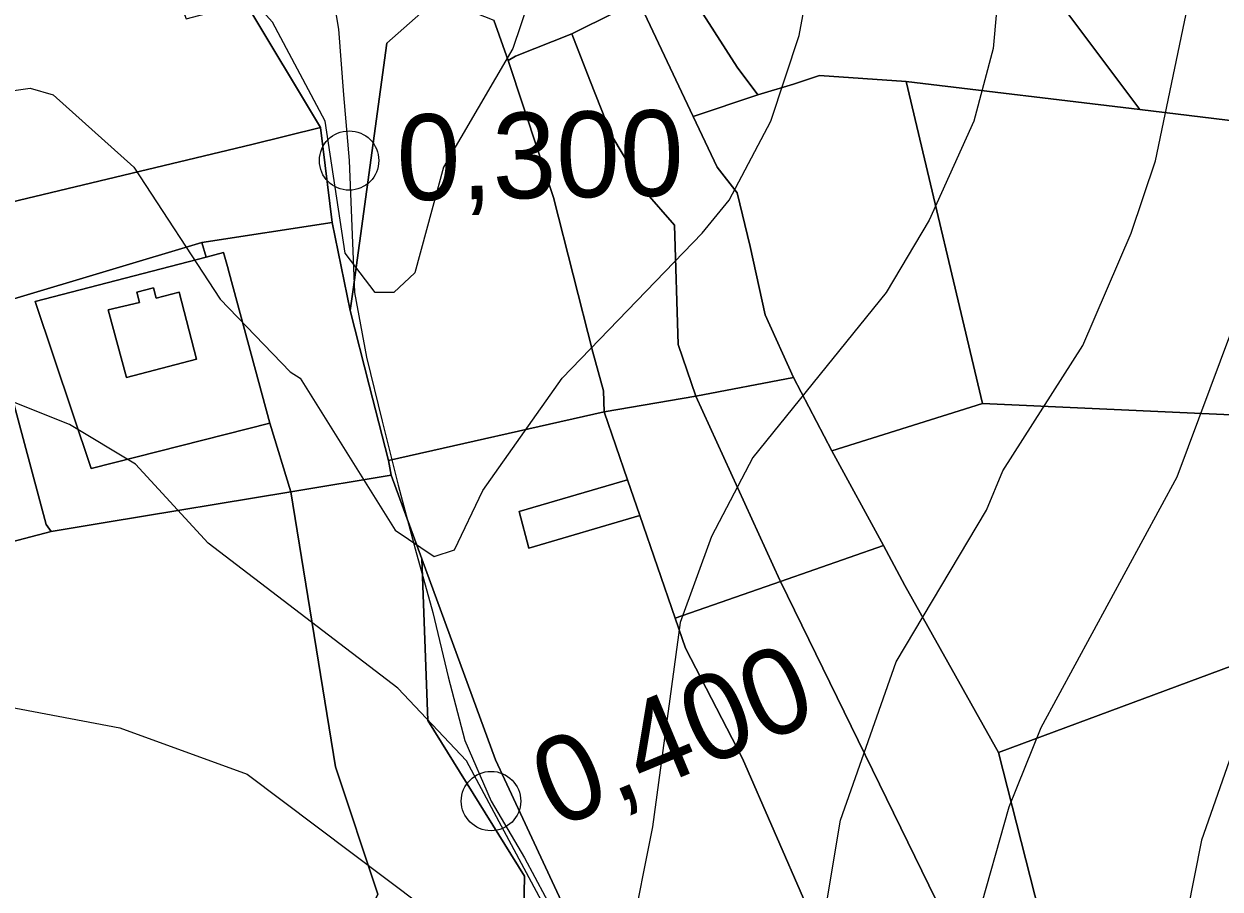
# Model space of a CAD drawing. Extents: x -510989 to -501240, y -1184665 to -1176098.
# Drawn here: x -504613.7 to -504432.5, y -1182442.4 to -1182311.3 of the extents above; entities that cross this region are included whole.
import ezdxf

# ---------------------------------------------------------------- set-up
doc = ezdxf.new("R2010")
doc.units = 0
for name, color, linetype in [('lesni_pozemek', 7, 'Continuous'), ('NAVRH_rozvodnice', 7, 'Continuous'), ('orna_puda', 7, 'Continuous'), ('ostatni_plocha_x_neplodna_puda', 7, 'Continuous'), ('ostatni_plocha_x_ostatni_komunikace', 7, 'Continuous'), ('ostatni_plocha_x_zelen', 7, 'Continuous'), ('STAV_zaplavove_uzemi', 7, 'Continuous'), ('trasovani_toku', 7, 'Continuous'), ('trvaly_travni_porost', 7, 'Continuous'), ('vrstevnice_01', 7, 'Continuous'), ('vrstevnice_02', 7, 'Continuous'), ('zahrada', 7, 'Continuous'), ('zastavena_plocha_a_nadvori', 7, 'Continuous')]:
    doc.layers.add(name, color=color, linetype=linetype)

msp = doc.modelspace()

# ---------------------------------------------------------------- linework, layer by layer
at = {"layer": 'lesni_pozemek'}
msp.add_lwpolyline([(-504573.32, -1182382.22), (-504558.1, -1182379.69), (-504553.45, -1182392.38), (-504552.55, -1182416.88), (-504537.89, -1182440.46), (-504538.14, -1182453.37), (-504531.29, -1182462.26), (-504520.59, -1182479.51), (-504513.75, -1182502.9), (-504537.39, -1182486.53), (-504539.6, -1182481.14), (-504550.43, -1182464.05), (-504559.82, -1182451.48), (-504563.3, -1182449.67), (-504560.11, -1182443.21), (-504566.52, -1182423.89)], close=True, dxfattribs=at)
at = {"layer": 'NAVRH_rozvodnice'}
msp.add_arc((-504594.88, -1182370.98), 87.31, 211.0417, 260.1547, dxfattribs=at)
at = {"layer": 'orna_puda'}
for points in [[(-504416.94, -1182260.38), (-504404.07, -1182273.05), (-504371.13, -1182304.08), (-504405.21, -1182329.03), (-504444.65, -1182324.26), (-504456.03, -1182309.1), (-504443.24, -1182300.77), (-504455.08, -1182284.85)], [(-504480.07, -1182319.98), (-504444.65, -1182324.26), (-504405.21, -1182329.03), (-504420.91, -1182371), (-504468.5, -1182368.82)], [(-504420.91, -1182371), (-504413.7, -1182402.29), (-504466.11, -1182421.72), (-504480.27, -1182396.41), (-504483.5, -1182390.37), (-504491.33, -1182376), (-504468.5, -1182368.82)], [(-504483.5, -1182390.37), (-504480.27, -1182396.41), (-504466.11, -1182421.72), (-504457.14, -1182456.86), (-504437.28, -1182494.12), (-504439.58, -1182494.52), (-504447.11, -1182495.85), (-504444.41, -1182505.45), (-504451.18, -1182508.46), (-504473.39, -1182448.47), (-504499.12, -1182395.82)], [(-504499.12, -1182395.82), (-504473.39, -1182448.47), (-504451.18, -1182508.46), (-504450.34, -1182510.72), (-504446.06, -1182521.14), (-504441.56, -1182532.11), (-504445.47, -1182534.75), (-504454.38, -1182543.14), (-504458.53, -1182537.45), (-504464.19, -1182523.03), (-504471.2, -1182505.18), (-504479.91, -1182484.47), (-504483.21, -1182470.86), (-504495.28, -1182444.66), (-504504.85, -1182422.65), (-504513.49, -1182405.93), (-504515.06, -1182401.38)]]:
    msp.add_lwpolyline(points, close=True, dxfattribs=at)
at = {"layer": 'ostatni_plocha_x_neplodna_puda'}
for points in [[(-504586.76, -1182344.43), (-504567.02, -1182341.39), (-504564.31, -1182354.72), (-504561.42, -1182366.04), (-504558.49, -1182377.46), (-504558.1, -1182379.69), (-504573.32, -1182382.22), (-504576.47, -1182371.82), (-504582.66, -1182349.01), (-504582.92, -1182348.04), (-504583.49, -1182345.94), (-504586.15, -1182346.63)], [(-504553.45, -1182392.38), (-504542.28, -1182422.83), (-504524.05, -1182462.01), (-504509.12, -1182482.06), (-504511.71, -1182486.59), (-504512.02, -1182489.16), (-504513.75, -1182502.9), (-504520.59, -1182479.51), (-504531.29, -1182462.26), (-504538.14, -1182453.37), (-504537.89, -1182440.46), (-504552.55, -1182416.88)]]:
    msp.add_lwpolyline(points, close=True, dxfattribs=at)
at = {"layer": 'ostatni_plocha_x_ostatni_komunikace'}
for points in [[(-504551.02, -1182307.3), (-504558.76, -1182314.19), (-504563.88, -1182351.52), (-504564.31, -1182354.72), (-504567.02, -1182341.39), (-504568.81, -1182326.98), (-504580.13, -1182308.14)], [(-504510.84, -1182309.79), (-504505.69, -1182317.83), (-504502.55, -1182322.02), (-504512.33, -1182325.3), (-504520.62, -1182307.77), (-504529.71, -1182312.28), (-504530.73, -1182312.79), (-504539.24, -1182316.13), (-504540.38, -1182316.8), (-504542.54, -1182310.7)]]:
    msp.add_lwpolyline(points, dxfattribs=at)
at = {"layer": 'ostatni_plocha_x_zelen'}
msp.add_lwpolyline([(-504641.21, -1182396.51), (-504609.62, -1182388.24), (-504601.44, -1182386.88), (-504573.32, -1182382.22), (-504566.52, -1182423.89), (-504560.11, -1182443.21), (-504563.3, -1182449.67), (-504559.82, -1182451.48), (-504550.43, -1182464.05), (-504539.6, -1182481.14), (-504537.39, -1182486.53), (-504513.75, -1182502.9), (-504513.11, -1182507.41), (-504530.31, -1182495.45), (-504538.05, -1182492.62), (-504552.76, -1182497.25), (-504561.65, -1182461.8), (-504572.85, -1182447.14), (-504617.69, -1182458.63)], dxfattribs=at)
at = {"layer": 'STAV_zaplavove_uzemi'}
msp.add_spline([(-502250.32, -1184002.61), (-502355.07, -1183875.41), (-502442.37, -1183790.61), (-502477.29, -1183700.82), (-502532.16, -1183578.61), (-502567.08, -1183448.91), (-502626.05, -1183402.34), (-502705.41, -1183380.59), (-502814.2, -1183349.87), (-502882.03, -1183297.39), (-502931.95, -1183237.24), (-503042.02, -1183107.97), (-503139.64, -1183018.94), (-503222.14, -1182957.59), (-503308.56, -1182839.96), (-503316.24, -1182784.92), (-503330.32, -1182756.77), (-503348.24, -1182719.65), (-503334.16, -1182651.82), (-503323.92, -1182595.5), (-503313.68, -1182526.39), (-503294.1, -1182480.5), (-503251.86, -1182396.03), (-503229.34, -1182314.37), (-503216.1, -1182227.15), (-503242.43, -1182174.5), (-503271.86, -1182129.59), (-503287.34, -1182081.58), (-503343.88, -1182028.1), (-503361.79, -1182008.91), (-503396.35, -1181952.59), (-503442.43, -1181933.39), (-503497.46, -1181888.6), (-503525.62, -1181860.44), (-503528.18, -1181837.4), (-503548.66, -1181767.01), (-503558.9, -1181729.89), (-503576.82, -1181682.53), (-503578.1, -1181621.1), (-503567.86, -1181572.46), (-503552.5, -1181536.63), (-503538.04, -1181458.36), (-503518.33, -1181411.9), (-503509.88, -1181341.51), (-503497.21, -1181207.63), (-503499.77, -1181097.56), (-503498.02, -1181031.35), (-503510.82, -1180970.85), (-503549.22, -1180952.23), (-503571.32, -1180940.6), (-503605.07, -1180937.11), (-503651.61, -1180939.44), (-503671.39, -1180917.33), (-503679.53, -1180892.89), (-503713.27, -1180871.95), (-503727.24, -1180859.15), (-503734.22, -1180833.55), (-503728.4, -1180799.81), (-503741.2, -1180770.72), (-503722.82, -1180725.17), (-503721.54, -1180703.41), (-503731.78, -1180697.01), (-503767.61, -1180699.57), (-503790.65, -1180697.01), (-503817.53, -1180697.01), (-503861.04, -1180686.77), (-503889.2, -1180675.25), (-503900.72, -1180668.85), (-503953.2, -1180679.09), (-503997.99, -1180697.01), (-504063.27, -1180722.61), (-504109.34, -1180749.49), (-504142.62, -1180776.36), (-504177.18, -1180796.84), (-504211.73, -1180817.32), (-504414.98, -1180961.5), (-504472.7, -1180998.11), (-504544.51, -1181068.5), (-504600.82, -1181143.12), (-504621.94, -1181196.62), (-504641.65, -1181267.01), (-504660.25, -1181350.62), (-504634.7, -1181398.32), (-504617.66, -1181447.72), (-504600.62, -1181492.01), (-504587, -1181548.23), (-504592.11, -1181628.29), (-504569.96, -1181682.81), (-504568.26, -1181664.07), (-504554.63, -1181621.48), (-504547.82, -1181597.63)], degree=3, dxfattribs=at)
at = {"layer": 'trasovani_toku'}
for p, q in [((-504567.74, -1182302.19), (-504566.07, -1182312.05)), ((-504566.07, -1182312.05), (-504565.33, -1182322.02)), ((-504565.33, -1182322.02), (-504564.47, -1182331.98)), ((-504564.47, -1182331.98), (-504564.05, -1182341.97)), ((-504564.05, -1182341.97), (-504563.66, -1182351.97)), ((-504563.66, -1182351.97), (-504561.82, -1182361.8)), ((-504561.82, -1182361.8), (-504559.44, -1182371.51)), ((-504559.44, -1182371.51), (-504557.05, -1182381.22)), ((-504557.05, -1182381.22), (-504554.45, -1182390.87)), ((-504554.45, -1182390.87), (-504551.79, -1182400.52)), ((-504551.79, -1182400.52), (-504549.45, -1182410.24)), ((-504549.45, -1182410.24), (-504546.95, -1182419.92)), ((-504546.95, -1182419.92), (-504542.97, -1182429.09)), ((-504542.97, -1182429.09), (-504537.88, -1182437.7)), ((-504537.88, -1182437.7), (-504533.19, -1182446.53))]:
    msp.add_line(p, q, dxfattribs=at)
for centre in [(-504564.47, -1182331.98), (-504542.97, -1182429.09)]:
    msp.add_circle(centre, 4.5, dxfattribs=at)
at = {"layer": 'trvaly_travni_porost'}
for points in [[(-504586.76, -1182344.43), (-504586.15, -1182346.63), (-504612.05, -1182353.33), (-504603.55, -1182378.69), (-504576.47, -1182371.82), (-504573.32, -1182382.22), (-504601.44, -1182386.88), (-504609.62, -1182388.24), (-504610.36, -1182387.14), (-504619.11, -1182354.65), (-504615.29, -1182352.95)], [(-504650.6, -1182363.05), (-504619.11, -1182354.65), (-504610.36, -1182387.14), (-504609.62, -1182388.24), (-504641.21, -1182396.51)], [(-504511.95, -1182367.71), (-504497.13, -1182364.89), (-504491.33, -1182376), (-504483.5, -1182390.37), (-504499.12, -1182395.82), (-504499.22, -1182395.62)], [(-504525.84, -1182370.06), (-504511.95, -1182367.71), (-504499.22, -1182395.62), (-504499.12, -1182395.82), (-504515.06, -1182401.38), (-504520.42, -1182385.81), (-504522.29, -1182380.38)], [(-504558.49, -1182377.46), (-504525.84, -1182370.06), (-504522.29, -1182380.38), (-504538.72, -1182385.21), (-504537.23, -1182390.75), (-504520.42, -1182385.81), (-504515.06, -1182401.38), (-504513.49, -1182405.93), (-504504.85, -1182422.65), (-504495.28, -1182444.66), (-504502.78, -1182461.17), (-504502.08, -1182471.19), (-504509.12, -1182482.06), (-504524.05, -1182462.01), (-504542.28, -1182422.83), (-504553.45, -1182392.38), (-504558.1, -1182379.69)], [(-504466.11, -1182421.72), (-504413.7, -1182402.29), (-504403.28, -1182448.04), (-504410.51, -1182449.89), (-504400.59, -1182485.45), (-504410.37, -1182489.19), (-504424.1, -1182495.87), (-504403.05, -1182551.15), (-504367.8, -1182641.43), (-504375.6, -1182644.92), (-504398.36, -1182588.59), (-504414.39, -1182547.28), (-504429.03, -1182513.42), (-504437.22, -1182494.46), (-504437.28, -1182494.12), (-504457.14, -1182456.86)]]:
    msp.add_lwpolyline(points, close=True, dxfattribs=at)
at = {"layer": 'vrstevnice_01'}
for points in [[(-504225, -1182166), (-504233.59, -1182237), (-504234.31, -1182252), (-504233.19, -1182287), (-504235.81, -1182292), (-504239.31, -1182295), (-504248.81, -1182288), (-504272.31, -1182277), (-504311.41, -1182264), (-504321.59, -1182261), (-504335.69, -1182260), (-504344.91, -1182261), (-504356.81, -1182264), (-504367.31, -1182271), (-504375.59, -1182279), (-504384.59, -1182292), (-504389.5, -1182302), (-504395.09, -1182316), (-504411.5, -1182377), (-504430.09, -1182420), (-504435.31, -1182435), (-504437.5, -1182446)], [(-504619.91, -1182322), (-504612.81, -1182321), (-504609.31, -1182322), (-504597.09, -1182333), (-504584, -1182353), (-504573.41, -1182364), (-504571.91, -1182365), (-504557.5, -1182388), (-504551.59, -1182392), (-504548.5, -1182391), (-504544.19, -1182382), (-504532.19, -1182365), (-504511, -1182343), (-504506.91, -1182338), (-504500.59, -1182326), (-504496.31, -1182313), (-504492, -1182290), (-504489.5, -1182262), (-504486.09, -1182240), (-504486.5, -1182210), (-504485.59, -1182199), (-504482.59, -1182189), (-504475.91, -1182178), (-504469, -1182172)], [(-504492.69, -1182448), (-504490, -1182432), (-504481.59, -1182408), (-504467.91, -1182385), (-504465.41, -1182379), (-504453.31, -1182360), (-504446, -1182343), (-504442.31, -1182332), (-504430.81, -1182277)], [(-504641.41, -1182410), (-504599.19, -1182418), (-504579.91, -1182425), (-504553.41, -1182445)]]:
    msp.add_lwpolyline(points, dxfattribs=at)
at = {"layer": 'vrstevnice_02'}
for points in [[(-504524.31, -1182163), (-504526, -1182186), (-504525.09, -1182204), (-504522.81, -1182219), (-504522.59, -1182233), (-504519.81, -1182254), (-504518.59, -1182270), (-504519, -1182272), (-504522.69, -1182276), (-504526.91, -1182278), (-504530.19, -1182281), (-504533.59, -1182297), (-504539.69, -1182315), (-504550.19, -1182333), (-504554.5, -1182349), (-504557.69, -1182352), (-504560.5, -1182352), (-504565.09, -1182346), (-504568.09, -1182326), (-504576.09, -1182311), (-504582.41, -1182304), (-504587.59, -1182299), (-504602.41, -1182291), (-504623.69, -1182274)], [(-504265.31, -1182163), (-504271.19, -1182212), (-504269.59, -1182230), (-504265.81, -1182243), (-504255.59, -1182262), (-504255.5, -1182267), (-504259.81, -1182272), (-504269.09, -1182268), (-504315.69, -1182239), (-504332.31, -1182233), (-504356.81, -1182232), (-504370.31, -1182236), (-504381.69, -1182242), (-504394.59, -1182255), (-504402.91, -1182266), (-504411.19, -1182284), (-504417.91, -1182306), (-504427.5, -1182349), (-504439.09, -1182380), (-504459.69, -1182418), (-504464.5, -1182430), (-504469.31, -1182447)], [(-504317, -1182167), (-504319.91, -1182182), (-504330.09, -1182186), (-504341.5, -1182181), (-504362.31, -1182179), (-504387.41, -1182172), (-504397.69, -1182173), (-504407.69, -1182176), (-504426.5, -1182189), (-504445.5, -1182199), (-504449.31, -1182203), (-504453.31, -1182212), (-504455, -1182232), (-504463.19, -1182274), (-504466.91, -1182315), (-504469.81, -1182326), (-504476.59, -1182341), (-504483.09, -1182352), (-504503.31, -1182377), (-504509.59, -1182389), (-504514.31, -1182402), (-504518.5, -1182433), (-504521.91, -1182450)], [(-504534.91, -1182445), (-504546.69, -1182423), (-504557.09, -1182412), (-504585.81, -1182390), (-504596.81, -1182378), (-504606.81, -1182372), (-504616.81, -1182368)]]:
    msp.add_lwpolyline(points, dxfattribs=at)
at = {"layer": 'zahrada'}
for points in [[(-504624.48, -1182304.88), (-504594.03, -1182297.85), (-504589.17, -1182310.48), (-504580.13, -1182308.14), (-504568.81, -1182326.98), (-504579.19, -1182329.55), (-504616.94, -1182338.59), (-504620.51, -1182309), (-504623.21, -1182309.63)], [(-504568.81, -1182326.98), (-504567.02, -1182341.39), (-504586.76, -1182344.43), (-504615.29, -1182352.95), (-504616.94, -1182338.59), (-504579.19, -1182329.55)], [(-504586.15, -1182346.63), (-504583.49, -1182345.94), (-504582.92, -1182348.04), (-504582.66, -1182349.01), (-504576.47, -1182371.82), (-504603.55, -1182378.69), (-504612.05, -1182353.33)], [(-504596.61, -1182351.93), (-504596.21, -1182353.48), (-504600.96, -1182354.62), (-504598.21, -1182364.85), (-504587.57, -1182362.08), (-504590.21, -1182351.92), (-504593.69, -1182352.83), (-504594.1, -1182351.28)]]:
    msp.add_lwpolyline(points, close=True, dxfattribs=at)
at = {"layer": 'zastavena_plocha_a_nadvori'}
for points in [[(-504475.5, -1182297.72), (-504468.08, -1182293.05), (-504461.27, -1182302.12), (-504456.03, -1182309.1), (-504444.65, -1182324.26), (-504480.07, -1182319.98), (-504493.18, -1182319.08), (-504497.13, -1182320.4), (-504502.55, -1182322.02), (-504505.69, -1182317.83), (-504510.84, -1182309.79), (-504508.38, -1182309.33), (-504482.89, -1182301.26), (-504480.78, -1182300.59)], [(-504542.54, -1182310.7), (-504540.38, -1182316.8), (-504533.51, -1182337.57), (-504527.56, -1182361.04), (-504525.91, -1182366.92), (-504525.84, -1182370.06), (-504558.49, -1182377.46), (-504561.42, -1182366.04), (-504564.31, -1182354.72), (-504563.88, -1182351.52), (-504558.76, -1182314.19), (-504551.02, -1182307.3)], [(-504520.62, -1182307.77), (-504512.33, -1182325.3), (-504508.72, -1182332.99), (-504505.69, -1182336.87), (-504503.71, -1182345.03), (-504501.42, -1182355.39), (-504497.13, -1182364.89), (-504511.95, -1182367.71), (-504514.6, -1182359.88), (-504515.19, -1182341.77), (-504519.67, -1182336.6), (-504524.66, -1182328.25), (-504527.99, -1182319.77), (-504530.73, -1182312.79), (-504529.71, -1182312.28)], [(-504539.24, -1182316.13), (-504530.73, -1182312.79), (-504527.99, -1182319.77), (-504524.66, -1182328.25), (-504519.67, -1182336.6), (-504515.19, -1182341.77), (-504514.6, -1182359.88), (-504511.95, -1182367.71), (-504525.84, -1182370.06), (-504525.91, -1182366.92), (-504527.56, -1182361.04), (-504533.51, -1182337.57), (-504540.38, -1182316.8)], [(-504480.07, -1182319.98), (-504468.5, -1182368.82), (-504491.33, -1182376), (-504497.13, -1182364.89), (-504501.42, -1182355.39), (-504503.71, -1182345.03), (-504505.69, -1182336.87), (-504508.72, -1182332.99), (-504512.33, -1182325.3), (-504502.55, -1182322.02), (-504497.13, -1182320.4), (-504493.18, -1182319.08)], [(-504596.61, -1182351.93), (-504594.1, -1182351.28), (-504593.69, -1182352.83), (-504590.21, -1182351.92), (-504587.57, -1182362.08), (-504598.21, -1182364.85), (-504600.96, -1182354.62), (-504596.21, -1182353.48)], [(-504538.72, -1182385.21), (-504522.29, -1182380.38), (-504520.42, -1182385.81), (-504537.23, -1182390.75)]]:
    msp.add_lwpolyline(points, close=True, dxfattribs=at)

# ---------------------------------------------------------------- texts
at = {"layer": 'trasovani_toku'}
for s, rotation, p in [('0,300', 1.0055, (-504557.17, -1182338.04)), ('0,400', 22.5881, (-504533.15, -1182433.37))]:
    msp.add_text(s, height=13, rotation=rotation, dxfattribs=at).set_placement(p)

doc.saveas('drawing.dxf')
